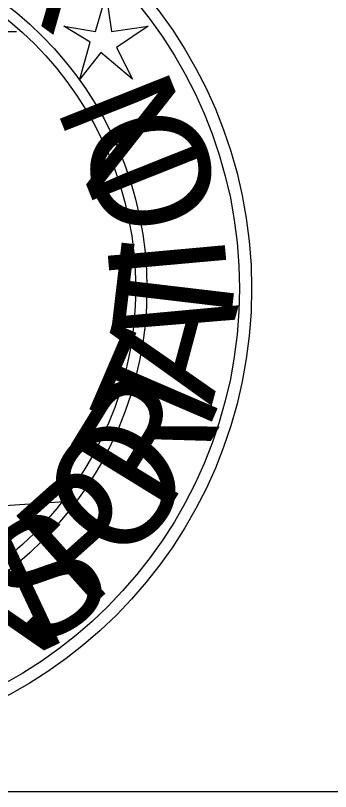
# Model space of a CAD drawing. Extents: x 1797809 to 2198143, y 249608 to 1237864.
# Drawn here: x 2195737.49 to 2195740.63, y 1237123.04 to 1237130.76 of the extents above; entities that cross this region are included whole.
import ezdxf

# ---------------------------------------------------------------- set-up
doc = ezdxf.new("R2010")
doc.units = 0
doc.layers.add('GSBWFILL', color=7, linetype='Continuous')
doc.layers.add('GSCOLORFILL', color=7, linetype='Continuous')

msp = doc.modelspace()

# ---------------------------------------------------------------- linework, layer by layer
at = {"layer": 'GSBWFILL'}
msp.add_line((2195736.2383, 1237130.6045), (2195737.4996, 1237130.6045), dxfattribs=at)
msp.add_line((2195736.2383, 1237130.6045), (2195737.4996, 1237130.6045), dxfattribs=at)
msp.add_line((2195736.2383, 1237130.6045), (2195737.4996, 1237130.6045), dxfattribs=at)
msp.add_lwpolyline([(2195738.3929, 1237130.9723), (2195738.4455, 1237130.6045), (2195738.8134, 1237130.657), (2195738.4981, 1237130.4468), (2195738.6557, 1237130.1315), (2195738.3404, 1237130.3942), (2195738.1302, 1237130.1315), (2195738.2353, 1237130.4994), (2195737.9725, 1237130.657), (2195738.2878, 1237130.6045)], close=True, dxfattribs=at)
msp.add_lwpolyline([(2195738.3929, 1237130.9723), (2195738.4455, 1237130.6045), (2195738.8134, 1237130.657), (2195738.4981, 1237130.4468), (2195738.6557, 1237130.1315), (2195738.3404, 1237130.3942), (2195738.1302, 1237130.1315), (2195738.2353, 1237130.4994), (2195737.9725, 1237130.657), (2195738.2878, 1237130.6045)], close=True, dxfattribs=at)
msp.add_lwpolyline([(2195738.3929, 1237130.9723), (2195738.4455, 1237130.6045), (2195738.8134, 1237130.657), (2195738.4981, 1237130.4468), (2195738.6557, 1237130.1315), (2195738.3404, 1237130.3942), (2195738.1302, 1237130.1315), (2195738.2353, 1237130.4994), (2195737.9725, 1237130.657), (2195738.2878, 1237130.6045)], close=True, dxfattribs=at)
msp.add_lwpolyline([(2195737.0266, 1237126.0849), (2195737.1317, 1237126.0324), (2195737.1317, 1237126.0324), (2195737.2368, 1237125.9798), (2195737.1317, 1237125.9273), (2195737.2368, 1237125.8747), (2195738.0251, 1237125.9273)], dxfattribs=at)
msp.add_lwpolyline([(2195737.0266, 1237126.0849), (2195737.1317, 1237126.0324), (2195737.1317, 1237126.0324), (2195737.2368, 1237125.9798), (2195737.1317, 1237125.9273), (2195737.2368, 1237125.8747), (2195738.0251, 1237125.9273)], dxfattribs=at)
msp.add_lwpolyline([(2195737.0266, 1237126.0849), (2195737.1317, 1237126.0324), (2195737.1317, 1237126.0324), (2195737.2368, 1237125.9798), (2195737.1317, 1237125.9273), (2195737.2368, 1237125.8747), (2195738.0251, 1237125.9273)], dxfattribs=at)
for radius in [4.5988, 4.5988, 4.5988, 4.4778, 4.4778, 4.4778, 3.5557, 3.5557, 3.5557, 3.4444, 3.4444, 3.4444]:
    msp.add_circle((2195735.2433, 1237128.0451), radius, dxfattribs=at)
at = {"layer": 'GSCOLORFILL'}
msp.add_lwpolyline([(2195562.2095, 1237123.0362), (2195884.7095, 1237123.0362), (2195884.7095, 1237333.0362), (2195562.2095, 1237333.0362)], close=True, dxfattribs=at)

# ---------------------------------------------------------------- texts
at = {"layer": 'GSBWFILL'}
for s, height, rotation, p in [('A', 1.1695, 323.98869, (2195737.0266, 1237131.1825)), ('A', 1.1695, 323.98869, (2195737.0266, 1237131.1825)), ('A', 1.1695, 323.98869, (2195737.0266, 1237131.1825)), ('N', 1.1701, 111.72097, (2195739.3914, 1237129.2381)), ('N', 1.1701, 111.72097, (2195739.3914, 1237129.2381)), ('N', 1.1701, 111.72097, (2195739.3914, 1237129.2381)), ('O', 1.1701, 103.43258, (2195739.5491, 1237128.7651)), ('O', 1.1701, 103.43258, (2195739.5491, 1237128.7651)), ('O', 1.1701, 103.43258, (2195739.5491, 1237128.7651)), ('I', 1.1701, 95.14419, (2195739.6017, 1237128.187)), ('I', 1.1701, 95.14419, (2195739.6017, 1237128.187)), ('I', 1.1701, 95.14419, (2195739.6017, 1237128.187)), ('T', 1.1701, 83.25653, (2195739.6017, 1237127.4513)), ('T', 1.1701, 83.25653, (2195739.6017, 1237127.4513)), ('T', 1.1701, 83.25653, (2195739.6017, 1237127.4513)), ('A', 1.1701, 74.96814, (2195739.444, 1237126.8732)), ('A', 1.1701, 74.96814, (2195739.444, 1237126.8732)), ('A', 1.1701, 74.96814, (2195739.444, 1237126.8732)), ('T', 1.1695, 66.67975, (2195739.2863, 1237126.3477)), ('R', 1.1701, 58.39136, (2195738.971, 1237125.7696)), ('O', 1.1701, 50.10297, (2195738.5506, 1237125.2441)), ('O', 1.1701, 50.10297, (2195738.5506, 1237125.2441)), ('O', 1.1701, 50.10297, (2195738.5506, 1237125.2441)), ('P', 1.1701, 41.81458, (2195738.1827, 1237124.8237)), ('P', 1.1701, 41.81458, (2195738.1827, 1237124.8237)), ('P', 1.1701, 41.81458, (2195738.1827, 1237124.8237)), ('S', 1.1701, 33.52619, (2195737.6572, 1237124.4032)), ('S', 1.1701, 33.52619, (2195737.6572, 1237124.4032)), ('S', 1.1701, 33.52619, (2195737.6572, 1237124.4032)), ('N', 1.1701, 25.23781, (2195737.0266, 1237124.0879)), ('N', 1.1701, 25.23781, (2195737.0266, 1237124.0879)), ('N', 1.1701, 25.23781, (2195737.0266, 1237124.0879))]:
    msp.add_text(s, height=height, rotation=rotation, dxfattribs=at).set_placement(p)

doc.saveas('drawing.dxf')
